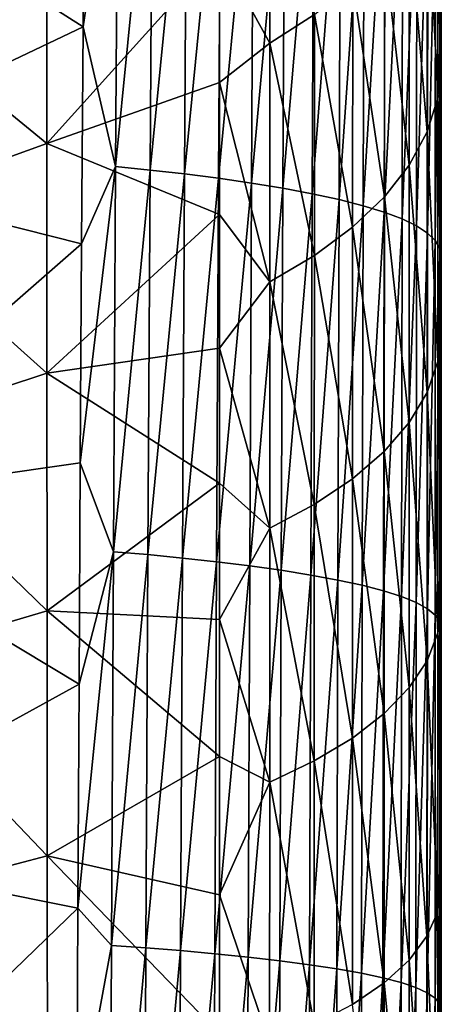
# Model space of a CAD drawing. Header units: metres. Extents: x -24 to 72, y -247 to 22.
# Tile 397 of 573: x 12.87 to 15.5, y -32.27 to -26.13. Entities that reach past the tile are written whole.
import ezdxf

# ---------------------------------------------------------------- set-up
doc = ezdxf.new("R2010")
doc.units = ezdxf.units.M
doc.layers.add('solid_509589_MEDIA_SW0001', color=7, linetype='CONTINUOUS')

msp = doc.modelspace()

# ---------------------------------------------------------------- linework, layer by layer
at = {"layer": 'solid_509589_MEDIA_SW0001'}
for points in [[(13.482642, -24.698503, 302.799866), (13.272854, -24.836906, 302.864624), (13.263446, -26.174469, 303.32785)], [(13.466872, -27.045542, 303.596161), (13.482642, -24.698503, 302.799866), (13.263446, -26.174469, 303.32785)], [(13.697098, -24.722752, 302.77301), (13.482642, -24.698503, 302.799866), (13.466872, -27.045542, 303.596161)], [(13.68192, -27.066792, 303.568481), (13.697098, -24.722752, 302.77301), (13.466872, -27.045542, 303.596161)], [(13.911746, -24.750645, 302.725922), (13.697098, -24.722752, 302.77301), (13.68192, -27.066792, 303.568481)], [(13.89732, -27.091198, 303.520264), (13.911746, -24.750645, 302.725922), (13.68192, -27.066792, 303.568481)], [(14.123205, -24.781872, 302.657898), (13.911746, -24.750645, 302.725922), (13.89732, -27.091198, 303.520264)], [(14.109719, -27.118496, 303.450836), (14.123205, -24.781872, 302.657898), (13.89732, -27.091198, 303.520264)], [(14.327876, -24.816107, 302.568726), (14.123205, -24.781872, 302.657898), (14.109719, -27.118496, 303.450836)], [(11.416509, -25.000675, 302.958405), (13.263446, -26.174469, 303.32785), (13.272854, -24.836906, 302.864624)], [(14.315531, -27.148411, 303.359955), (14.327876, -24.816107, 302.568726), (14.109719, -27.118496, 303.450836)], [(14.429801, -24.84164, 273.565643), (14.429609, -26.276625, 274.664215), (14.115116, -25.706438, 273.85025)], [(14.522456, -24.853041, 302.459076), (14.327876, -24.816107, 302.568726), (14.315531, -27.148411, 303.359955)], [(14.511441, -27.180687, 303.24826), (14.522456, -24.853041, 302.459076), (14.315531, -27.148411, 303.359955)], [(14.707788, -26.097662, 274.954803), (14.429609, -26.276625, 274.664215), (14.429801, -24.84164, 273.565643)], [(14.704086, -24.892412, 302.330261), (14.522456, -24.853041, 302.459076), (14.511441, -27.180687, 303.24826)], [(15.497263, -26.138935, 293.263672), (15.497165, -24.83712, 292.7341), (15.497416, -25.506721, 294.619476)], [(15.497198, -25.533323, 291.386993), (15.497165, -24.83712, 292.7341), (15.497263, -26.138935, 293.263672)], [(14.694553, -27.215111, 303.117065), (14.704086, -24.892412, 302.330261), (14.511441, -27.180687, 303.24826)], [(14.870336, -24.934013, 302.184235), (14.704086, -24.892412, 302.330261), (14.694553, -27.215111, 303.117065)], [(15.497416, -25.506721, 294.619476), (15.497771, -24.905312, 295.968903), (15.497886, -26.310328, 296.491791)], [(15.497886, -26.310328, 296.491791), (15.497771, -24.905312, 295.968903), (15.498421, -25.784721, 297.851105)], [(14.862376, -27.251509, 302.968353), (14.870336, -24.934013, 302.184235), (14.694553, -27.215111, 303.117065)], [(15.019177, -24.977688, 302.023376), (14.870336, -24.934013, 302.184235), (14.862376, -27.251509, 302.968353)], [(15.012815, -27.289759, 302.804474), (15.019177, -24.977688, 302.023376), (14.862376, -27.251509, 302.968353)], [(15.148996, -25.023333, 301.850189), (15.019177, -24.977688, 302.023376), (15.012815, -27.289759, 302.804474)], [(11.416509, -25.000675, 302.958405), (11.400433, -27.058908, 303.640747), (13.263446, -26.174469, 303.32785)], [(15.144173, -27.329777, 302.62793), (15.148996, -25.023333, 301.850189), (15.012815, -27.289759, 302.804474)], [(15.258629, -25.070889, 301.667389), (15.148996, -25.023333, 301.850189), (15.144173, -27.329777, 302.62793)], [(15.410987, -25.257317, 276.293488), (15.477903, -25.025434, 276.654694), (15.477887, -26.616421, 277.73999)], [(15.477887, -26.616421, 277.73999), (15.477903, -25.025434, 276.654694), (15.5, -26.11964, 277.932861)], [(15.497394, -26.244209, 290.035187), (15.497342, -25.045252, 289.498688), (15.497198, -25.533323, 291.386993)], [(15.497666, -25.802172, 288.157135), (15.497342, -25.045252, 289.498688), (15.497394, -26.244209, 290.035187)], [(15.255211, -27.371513, 302.441498), (15.258629, -25.070889, 301.667389), (15.144173, -27.329777, 302.62793)], [(15.347434, -25.120321, 301.477753), (15.258629, -25.070889, 301.667389), (15.255211, -27.371513, 302.441498)], [(15.345222, -27.414942, 302.247986), (15.347434, -25.120321, 301.477753), (15.255211, -27.371513, 302.441498)], [(15.415359, -25.171598, 301.284027), (15.347434, -25.120321, 301.477753), (15.345222, -27.414942, 302.247986)], [(15.414107, -27.460028, 302.050171), (15.415359, -25.171598, 301.284027), (15.345222, -27.414942, 302.247986)], [(15.462909, -25.224686, 301.088928), (15.415359, -25.171598, 301.284027), (15.414107, -27.460028, 302.050171)], [(15.462345, -27.506731, 301.85083), (15.462909, -25.224686, 301.088928), (15.414107, -27.460028, 302.050171)], [(15.462345, -27.506731, 301.85083), (15.490878, -25.279541, 300.894714), (15.462909, -25.224686, 301.088928)], [(15.498512, -26.23313, 284.943909), (15.498529, -25.189657, 284.387115), (15.498065, -25.455084, 286.272736)], [(15.49897, -25.982466, 283.075745), (15.498529, -25.189657, 284.387115), (15.498512, -26.23313, 284.943909)], [(15.299631, -25.482273, 275.939392), (15.410987, -25.257317, 276.293488), (15.410908, -26.829548, 277.367188)], [(15.410908, -26.829548, 277.367188), (15.410987, -25.257317, 276.293488), (15.477887, -26.616421, 277.73999)], [(15.462345, -27.506731, 301.85083), (15.490731, -27.55501, 301.652344), (15.490878, -25.279541, 300.894714)], [(15.490878, -25.279541, 300.894714), (15.490731, -27.55501, 301.652344), (15.5, -25.998487, 300.934509)], [(15.498421, -25.784721, 297.851105), (15.49914, -25.300163, 299.204132), (15.499199, -26.804743, 299.722534)], [(15.499199, -26.804743, 299.722534), (15.49914, -25.300163, 299.204132), (15.5, -25.998487, 300.934509)], [(15.498073, -26.554718, 286.814026), (15.498065, -25.455084, 286.272736), (15.497666, -25.802172, 288.157135)], [(15.498512, -26.23313, 284.943909), (15.498065, -25.455084, 286.272736), (15.498073, -26.554718, 286.814026)], [(11.895629, -25.966867, 271.879761), (13.03667, -25.519041, 272.564087), (13.037394, -26.901184, 273.629242)], [(13.037394, -26.901184, 273.629242), (13.03667, -25.519041, 272.564087), (14.115116, -25.706438, 273.85025)], [(15.144534, -25.698606, 275.595795), (15.299631, -25.482273, 275.939392), (15.299459, -27.036087, 277.001678)], [(15.299459, -27.036087, 277.001678), (15.299631, -25.482273, 275.939392), (15.410908, -26.829548, 277.367188)], [(15.497296, -26.793936, 291.902771), (15.497198, -25.533323, 291.386993), (15.497263, -26.138935, 293.263672)], [(15.497394, -26.244209, 290.035187), (15.497198, -25.533323, 291.386993), (15.497296, -26.793936, 291.902771)], [(15.497263, -26.138935, 293.263672), (15.497416, -25.506721, 294.619476), (15.497548, -26.871851, 295.126831)], [(15.497548, -26.871851, 295.126831), (15.497416, -25.506721, 294.619476), (15.497886, -26.310328, 296.491791)], [(15.499393, -25.790722, 281.215881), (15.49973, -26.55068, 279.932251), (15.499742, -25.647751, 279.370819)], [(15.499742, -25.647751, 279.370819), (15.49973, -26.55068, 279.932251), (15.5, -26.577299, 278.228729)], [(15.499742, -25.647751, 279.370819), (15.5, -26.577299, 278.228729), (15.5, -26.11964, 277.932861)], [(13.037394, -26.901184, 273.629242), (14.115116, -25.706438, 273.85025), (14.115116, -26.519968, 274.456329)], [(14.429609, -26.276625, 274.664215), (14.115116, -26.519968, 274.456329), (14.115116, -25.706438, 273.85025)], [(14.946757, -25.904381, 275.266418), (15.144534, -25.698606, 275.595795), (15.144265, -27.234505, 276.647034)], [(15.144265, -27.234505, 276.647034), (15.144534, -25.698606, 275.595795), (15.299459, -27.036087, 277.001678)], [(15.497886, -26.310328, 296.491791), (15.498421, -25.784721, 297.851105), (15.498528, -27.252523, 298.351288)], [(15.498528, -27.252523, 298.351288), (15.498421, -25.784721, 297.851105), (15.499199, -26.804743, 299.722534)], [(15.497711, -26.960266, 288.680389), (15.497666, -25.802172, 288.157135), (15.497394, -26.244209, 290.035187)], [(15.498073, -26.554718, 286.814026), (15.497666, -25.802172, 288.157135), (15.497711, -26.960266, 288.680389)], [(15.499375, -26.74411, 281.768951), (15.499393, -25.790722, 281.215881), (15.49897, -25.982466, 283.075745)], [(15.499375, -26.74411, 281.768951), (15.49973, -26.55068, 279.932251), (15.499393, -25.790722, 281.215881)], [(14.707788, -26.097662, 274.954803), (14.946757, -25.904381, 275.266418), (14.946421, -27.423058, 276.307129)], [(14.946421, -27.423058, 276.307129), (14.946757, -25.904381, 275.266418), (15.144265, -27.234505, 276.647034)], [(11.895629, -25.966867, 271.879761), (13.037394, -26.901184, 273.629242), (11.896928, -27.312666, 272.922058)], [(15.490731, -27.55501, 301.652344), (15.5, -27.346102, 301.37616), (15.5, -25.998487, 300.934509)], [(15.498959, -26.988226, 283.617462), (15.49897, -25.982466, 283.075745), (15.498512, -26.23313, 284.943909)], [(15.499375, -26.74411, 281.768951), (15.49897, -25.982466, 283.075745), (15.498959, -26.988226, 283.617462)], [(15.499199, -26.804743, 299.722534), (15.5, -25.998487, 300.934509), (15.5, -27.346102, 301.37616)], [(14.70745, -27.60001, 275.985718), (14.429609, -26.276625, 274.664215), (14.707788, -26.097662, 274.954803)], [(14.70745, -27.60001, 275.985718), (14.707788, -26.097662, 274.954803), (14.946421, -27.423058, 276.307129)], [(15.477887, -26.616421, 277.73999), (15.5, -26.11964, 277.932861), (15.5, -26.577299, 278.228729)], [(15.497404, -27.462711, 293.757019), (15.497263, -26.138935, 293.263672), (15.497548, -26.871851, 295.126831)], [(15.497296, -26.793936, 291.902771), (15.497263, -26.138935, 293.263672), (15.497404, -27.462711, 293.757019)], [(11.400433, -27.058908, 303.640747), (13.254605, -27.526464, 303.758606), (13.263446, -26.174469, 303.32785)], [(13.466872, -27.045542, 303.596161), (13.263446, -26.174469, 303.32785), (13.254605, -27.526464, 303.758606)], [(14.429609, -26.276625, 274.664215), (14.429374, -27.763739, 275.686188), (14.115116, -26.519968, 274.456329)], [(14.70745, -27.60001, 275.985718), (14.429374, -27.763739, 275.686188), (14.429609, -26.276625, 274.664215)], [(15.497484, -27.462952, 290.538086), (15.497394, -26.244209, 290.035187), (15.497296, -26.793936, 291.902771)], [(15.497711, -26.960266, 288.680389), (15.497394, -26.244209, 290.035187), (15.497484, -27.462952, 290.538086)], [(15.498518, -27.293455, 285.471313), (15.498512, -26.23313, 284.943909), (15.498073, -26.554718, 286.814026)], [(15.498959, -26.988226, 283.617462), (15.498512, -26.23313, 284.943909), (15.498518, -27.293455, 285.471313)], [(15.497548, -26.871851, 295.126831), (15.497886, -26.310328, 296.491791), (15.498031, -27.739147, 296.975708)], [(15.498031, -27.739147, 296.975708), (15.497886, -26.310328, 296.491791), (15.498528, -27.252523, 298.351288)], [(13.037394, -26.901184, 273.629242), (14.115116, -26.519968, 274.456329), (14.115116, -27.343885, 275.033783)], [(14.429374, -27.763739, 275.686188), (14.115116, -27.343885, 275.033783), (14.115116, -26.519968, 274.456329)], [(15.477887, -26.616421, 277.73999), (15.5, -26.577299, 278.228729), (15.5, -27.037378, 278.516724)], [(15.49811, -27.671972, 287.324371), (15.498073, -26.554718, 286.814026), (15.497711, -26.960266, 288.680389)], [(15.498518, -27.293455, 285.471313), (15.498073, -26.554718, 286.814026), (15.49811, -27.671972, 287.324371)], [(15.499375, -26.74411, 281.768951), (15.499722, -27.468485, 280.468262), (15.49973, -26.55068, 279.932251)], [(15.49973, -26.55068, 279.932251), (15.499722, -27.468485, 280.468262), (15.5, -27.49971, 278.796814)], [(15.49973, -26.55068, 279.932251), (15.5, -27.49971, 278.796814), (15.5, -27.037378, 278.516724)], [(15.49973, -26.55068, 279.932251), (15.5, -27.037378, 278.516724), (15.5, -26.577299, 278.228729)], [(15.410908, -26.829548, 277.367188), (15.477887, -26.616421, 277.73999), (15.477862, -28.259651, 278.739777)], [(15.477862, -28.259651, 278.739777), (15.477887, -26.616421, 277.73999), (15.5, -27.964182, 279.069031)], [(15.477887, -26.616421, 277.73999), (15.5, -27.49971, 278.796814), (15.5, -27.964182, 279.069031)], [(15.477887, -26.616421, 277.73999), (15.5, -27.037378, 278.516724), (15.5, -27.49971, 278.796814)], [(15.499369, -27.712749, 282.295166), (15.499375, -26.74411, 281.768951), (15.498959, -26.988226, 283.617462)], [(15.499369, -27.712749, 282.295166), (15.499722, -27.468485, 280.468262), (15.499375, -26.74411, 281.768951)], [(15.299459, -27.036087, 277.001678), (15.410908, -26.829548, 277.367188), (15.410807, -28.453453, 278.356293)], [(15.410807, -28.453453, 278.356293), (15.410908, -26.829548, 277.367188), (15.477862, -28.259651, 278.739777)], [(15.497435, -28.075251, 292.383331), (15.497296, -26.793936, 291.902771), (15.497404, -27.462711, 293.757019)], [(15.497484, -27.462952, 290.538086), (15.497296, -26.793936, 291.902771), (15.497435, -28.075251, 292.383331)], [(15.498528, -27.252523, 298.351288), (15.499199, -26.804743, 299.722534), (15.499269, -28.334307, 300.199249)], [(15.499269, -28.334307, 300.199249), (15.499199, -26.804743, 299.722534), (15.5, -27.346102, 301.37616)], [(15.497404, -27.462711, 293.757019), (15.497548, -26.871851, 295.126831), (15.497717, -28.259747, 295.596252)], [(15.497717, -28.259747, 295.596252), (15.497548, -26.871851, 295.126831), (15.498031, -27.739147, 296.975708)], [(11.896928, -27.312666, 272.922058), (13.037394, -26.901184, 273.629242), (13.038248, -28.334192, 274.620514)], [(13.038248, -28.334192, 274.620514), (13.037394, -26.901184, 273.629242), (14.115116, -27.343885, 275.033783)], [(15.497791, -28.136833, 289.171082), (15.497711, -26.960266, 288.680389), (15.497484, -27.462952, 290.538086)], [(15.49811, -27.671972, 287.324371), (15.497711, -26.960266, 288.680389), (15.497791, -28.136833, 289.171082)], [(15.498962, -28.009754, 284.130768), (15.498959, -26.988226, 283.617462), (15.498518, -27.293455, 285.471313)], [(15.499369, -27.712749, 282.295166), (15.498959, -26.988226, 283.617462), (15.498962, -28.009754, 284.130768)], [(11.400433, -27.058908, 303.640747), (11.38614, -29.158028, 304.249695), (13.254605, -27.526464, 303.758606)], [(13.466872, -27.045542, 303.596161), (13.254605, -27.526464, 303.758606), (13.246349, -28.892746, 304.156647)], [(13.452716, -29.446913, 304.295197), (13.466872, -27.045542, 303.596161), (13.246349, -28.892746, 304.156647)], [(13.68192, -27.066792, 303.568481), (13.466872, -27.045542, 303.596161), (13.452716, -29.446913, 304.295197)], [(13.668213, -29.465145, 304.266785), (13.68192, -27.066792, 303.568481), (13.452716, -29.446913, 304.295197)], [(13.89732, -27.091198, 303.520264), (13.68192, -27.066792, 303.568481), (13.668213, -29.465145, 304.266785)], [(15.144265, -27.234505, 276.647034), (15.299459, -27.036087, 277.001678), (15.299249, -28.641054, 277.980286)], [(15.299249, -28.641054, 277.980286), (15.299459, -27.036087, 277.001678), (15.410807, -28.453453, 278.356293)], [(13.884191, -29.48605, 304.217621), (13.89732, -27.091198, 303.520264), (13.668213, -29.465145, 304.266785)], [(14.109719, -27.118496, 303.450836), (13.89732, -27.091198, 303.520264), (13.884191, -29.48605, 304.217621)], [(14.097337, -29.509409, 304.146942), (14.109719, -27.118496, 303.450836), (13.884191, -29.48605, 304.217621)], [(14.315531, -27.148411, 303.359955), (14.109719, -27.118496, 303.450836), (14.097337, -29.509409, 304.146942)], [(14.30409, -29.534996, 304.054626), (14.315531, -27.148411, 303.359955), (14.097337, -29.509409, 304.146942)], [(14.511441, -27.180687, 303.24826), (14.315531, -27.148411, 303.359955), (14.30409, -29.534996, 304.054626)], [(14.501135, -29.562607, 303.941162), (14.511441, -27.180687, 303.24826), (14.30409, -29.534996, 304.054626)], [(14.694553, -27.215111, 303.117065), (14.511441, -27.180687, 303.24826), (14.501135, -29.562607, 303.941162)], [(14.685545, -29.59207, 303.807983), (14.694553, -27.215111, 303.117065), (14.501135, -29.562607, 303.941162)], [(14.862376, -27.251509, 302.968353), (14.694553, -27.215111, 303.117065), (14.685545, -29.59207, 303.807983)], [(14.854782, -29.623247, 303.656952), (14.862376, -27.251509, 302.968353), (14.685545, -29.59207, 303.807983)], [(15.012815, -27.289759, 302.804474), (14.862376, -27.251509, 302.968353), (14.854782, -29.623247, 303.656952)], [(14.946421, -27.423058, 276.307129), (15.144265, -27.234505, 276.647034), (15.143941, -28.821079, 277.615479)], [(15.143941, -28.821079, 277.615479), (15.144265, -27.234505, 276.647034), (15.299249, -28.641054, 277.980286)], [(15.498031, -27.739147, 296.975708), (15.498528, -27.252523, 298.351288), (15.498658, -28.744646, 298.810822)], [(15.498658, -28.744646, 298.810822), (15.498528, -27.252523, 298.351288), (15.499269, -28.334307, 300.199249)], [(11.896928, -27.312666, 272.922058), (13.038248, -28.334192, 274.620514), (11.898413, -28.708677, 273.892273)], [(15.006682, -29.656042, 303.490417), (15.012815, -27.289759, 302.804474), (14.854782, -29.623247, 303.656952)], [(15.144173, -27.329777, 302.62793), (15.012815, -27.289759, 302.804474), (15.006682, -29.656042, 303.490417)], [(15.498547, -28.370205, 285.96875), (15.498518, -27.293455, 285.471313), (15.49811, -27.671972, 287.324371)], [(15.498962, -28.009754, 284.130768), (15.498518, -27.293455, 285.471313), (15.498547, -28.370205, 285.96875)], [(13.038248, -28.334192, 274.620514), (14.115116, -27.343885, 275.033783), (14.115116, -28.177235, 275.582397)], [(14.429374, -27.763739, 275.686188), (14.115116, -28.177235, 275.582397), (14.115116, -27.343885, 275.033783)], [(15.139478, -29.690393, 303.310974), (15.144173, -27.329777, 302.62793), (15.006682, -29.656042, 303.490417)], [(15.255211, -27.371513, 302.441498), (15.144173, -27.329777, 302.62793), (15.139478, -29.690393, 303.310974)], [(15.25185, -29.726263, 303.121307), (15.255211, -27.371513, 302.441498), (15.139478, -29.690393, 303.310974)], [(15.345222, -27.414942, 302.247986), (15.255211, -27.371513, 302.441498), (15.25185, -29.726263, 303.121307)], [(15.490731, -27.55501, 301.652344), (15.5, -28.710918, 301.784912), (15.5, -27.346102, 301.37616)], [(15.499269, -28.334307, 300.199249), (15.5, -27.346102, 301.37616), (15.5, -28.710918, 301.784912)], [(14.70745, -27.60001, 275.985718), (14.946421, -27.423058, 276.307129), (14.946018, -28.99198, 277.265991)], [(14.946018, -28.99198, 277.265991), (14.946421, -27.423058, 276.307129), (15.143941, -28.821079, 277.615479)], [(15.343025, -29.763622, 302.924286), (15.345222, -27.414942, 302.247986), (15.25185, -29.726263, 303.121307)], [(15.414107, -27.460028, 302.050171), (15.345222, -27.414942, 302.247986), (15.343025, -29.763622, 302.924286)], [(15.412849, -29.802443, 302.722778), (15.414107, -27.460028, 302.050171), (15.343025, -29.763622, 302.924286)], [(15.462345, -27.506731, 301.85083), (15.414107, -27.460028, 302.050171), (15.412849, -29.802443, 302.722778)], [(15.497582, -28.808081, 294.21344), (15.497404, -27.462711, 293.757019), (15.497717, -28.259747, 295.596252)], [(15.497435, -28.075251, 292.383331), (15.497404, -27.462711, 293.757019), (15.497582, -28.808081, 294.21344)], [(15.497613, -28.701084, 291.006805), (15.497484, -27.462952, 290.538086), (15.497435, -28.075251, 292.383331)], [(15.497791, -28.136833, 289.171082), (15.497484, -27.462952, 290.538086), (15.497613, -28.701084, 291.006805)], [(15.499369, -27.712749, 282.295166), (15.499719, -28.40073, 280.978363), (15.499722, -27.468485, 280.468262)], [(15.499722, -27.468485, 280.468262), (15.499719, -28.40073, 280.978363), (15.5, -28.430702, 279.333344)], [(15.499722, -27.468485, 280.468262), (15.5, -28.430702, 279.333344), (15.5, -27.964182, 279.069031)], [(15.499722, -27.468485, 280.468262), (15.5, -27.964182, 279.069031), (15.5, -27.49971, 278.796814)], [(11.38614, -29.158028, 304.249695), (13.246349, -28.892746, 304.156647), (13.254605, -27.526464, 303.758606)], [(15.461775, -29.84268, 302.519562), (15.462345, -27.506731, 301.85083), (15.412849, -29.802443, 302.722778)], [(15.461775, -29.84268, 302.519562), (15.490731, -27.55501, 301.652344), (15.462345, -27.506731, 301.85083)], [(15.461775, -29.84268, 302.519562), (15.49058, -29.884291, 302.317139), (15.490731, -27.55501, 301.652344)], [(15.490731, -27.55501, 301.652344), (15.49058, -29.884291, 302.317139), (15.5, -28.710918, 301.784912)], [(14.707049, -29.152216, 276.935638), (14.429374, -27.763739, 275.686188), (14.70745, -27.60001, 275.985718)], [(14.707049, -29.152216, 276.935638), (14.70745, -27.60001, 275.985718), (14.946018, -28.99198, 277.265991)], [(15.498176, -28.806423, 287.803131), (15.49811, -27.671972, 287.324371), (15.497791, -28.136833, 289.171082)], [(15.498547, -28.370205, 285.96875), (15.49811, -27.671972, 287.324371), (15.498176, -28.806423, 287.803131)], [(15.497717, -28.259747, 295.596252), (15.498031, -27.739147, 296.975708), (15.498204, -29.19142, 297.420044)], [(15.498204, -29.19142, 297.420044), (15.498031, -27.739147, 296.975708), (15.498658, -28.744646, 298.810822)], [(15.499371, -28.696198, 282.793915), (15.499369, -27.712749, 282.295166), (15.498962, -28.009754, 284.130768)], [(15.499371, -28.696198, 282.793915), (15.499719, -28.40073, 280.978363), (15.499369, -27.712749, 282.295166)], [(14.429374, -27.763739, 275.686188), (14.429097, -29.300365, 276.62793), (14.115116, -28.177235, 275.582397)], [(14.707049, -29.152216, 276.935638), (14.429097, -29.300365, 276.62793), (14.429374, -27.763739, 275.686188)], [(15.477862, -28.259651, 278.739777), (15.5, -27.964182, 279.069031), (15.5, -28.430702, 279.333344)], [(15.498982, -29.046612, 284.615082), (15.498962, -28.009754, 284.130768), (15.498547, -28.370205, 285.96875)], [(15.499371, -28.696198, 282.793915), (15.498962, -28.009754, 284.130768), (15.498982, -29.046612, 284.615082)], [(15.497611, -29.376884, 292.828003), (15.497435, -28.075251, 292.383331), (15.497582, -28.808081, 294.21344)], [(15.497613, -28.701084, 291.006805), (15.497435, -28.075251, 292.383331), (15.497611, -29.376884, 292.828003)], [(13.038248, -28.334192, 274.620514), (14.115116, -28.177235, 275.582397), (14.115116, -29.019047, 276.102051)], [(14.429097, -29.300365, 276.62793), (14.115116, -29.019047, 276.102051), (14.115116, -28.177235, 275.582397)], [(15.497904, -29.331467, 289.628571), (15.497791, -28.136833, 289.171082), (15.497613, -28.701084, 291.006805)], [(15.498176, -28.806423, 287.803131), (15.497791, -28.136833, 289.171082), (15.497904, -29.331467, 289.628571)], [(15.410807, -28.453453, 278.356293), (15.477862, -28.259651, 278.739777), (15.47783, -29.952257, 279.650299)], [(15.47783, -29.952257, 279.650299), (15.477862, -28.259651, 278.739777), (15.5, -29.36928, 279.838196)], [(15.477862, -28.259651, 278.739777), (15.5, -28.899115, 279.589752), (15.5, -29.36928, 279.838196)], [(15.477862, -28.259651, 278.739777), (15.5, -28.430702, 279.333344), (15.5, -28.899115, 279.589752)], [(15.497582, -28.808081, 294.21344), (15.497717, -28.259747, 295.596252), (15.497917, -29.67005, 296.0271)], [(15.497917, -29.67005, 296.0271), (15.497717, -28.259747, 295.596252), (15.498204, -29.19142, 297.420044)], [(11.898413, -28.708677, 273.892273), (13.038248, -28.334192, 274.620514), (13.039227, -29.815632, 275.534393)], [(13.039227, -29.815632, 275.534393), (13.038248, -28.334192, 274.620514), (14.115116, -29.019047, 276.102051)], [(15.498658, -28.744646, 298.810822), (15.499269, -28.334307, 300.199249), (15.49935, -29.888506, 300.633514)], [(15.49935, -29.888506, 300.633514), (15.499269, -28.334307, 300.199249), (15.5, -28.710918, 301.784912)], [(15.498598, -29.462942, 286.435638), (15.498547, -28.370205, 285.96875), (15.498176, -28.806423, 287.803131)], [(15.498982, -29.046612, 284.615082), (15.498547, -28.370205, 285.96875), (15.498598, -29.462942, 286.435638)], [(15.499371, -28.696198, 282.793915), (15.499721, -29.346985, 281.461914), (15.499719, -28.40073, 280.978363)], [(15.499719, -28.40073, 280.978363), (15.5, -29.36928, 279.838196), (15.5, -28.899115, 279.589752)], [(15.499719, -28.40073, 280.978363), (15.499721, -29.346985, 281.461914), (15.5, -29.36928, 279.838196)], [(15.499719, -28.40073, 280.978363), (15.5, -28.899115, 279.589752), (15.5, -28.430702, 279.333344)], [(15.299249, -28.641054, 277.980286), (15.410807, -28.453453, 278.356293), (15.410683, -30.1262, 279.257111)], [(15.410683, -30.1262, 279.257111), (15.410807, -28.453453, 278.356293), (15.47783, -29.952257, 279.650299)], [(15.143941, -28.821079, 277.615479), (15.299249, -28.641054, 277.980286), (15.298997, -30.294378, 278.871521)], [(15.298997, -30.294378, 278.871521), (15.299249, -28.641054, 277.980286), (15.410683, -30.1262, 279.257111)], [(11.898413, -28.708677, 273.892273), (13.039227, -29.815632, 275.534393), (11.900067, -30.152613, 274.786957)], [(15.49058, -29.884291, 302.317139), (15.5, -30.092983, 302.160461), (15.5, -28.710918, 301.784912)], [(15.497777, -29.958208, 291.440674), (15.497613, -28.701084, 291.006805), (15.497611, -29.376884, 292.828003)], [(15.497904, -29.331467, 289.628571), (15.497613, -28.701084, 291.006805), (15.497777, -29.958208, 291.440674)], [(15.499383, -29.694017, 283.264618), (15.499371, -28.696198, 282.793915), (15.498982, -29.046612, 284.615082)], [(15.49935, -29.888506, 300.633514), (15.5, -28.710918, 301.784912), (15.5, -30.092983, 302.160461)], [(15.499383, -29.694017, 283.264618), (15.499721, -29.346985, 281.461914), (15.499371, -28.696198, 282.793915)], [(15.498204, -29.19142, 297.420044), (15.498658, -28.744646, 298.810822), (15.498805, -30.26074, 299.229004)], [(15.498805, -30.26074, 299.229004), (15.498658, -28.744646, 298.810822), (15.49935, -29.888506, 300.633514)], [(14.946018, -28.99198, 277.265991), (15.143941, -28.821079, 277.615479), (15.143559, -30.45558, 278.497528)], [(15.143559, -30.45558, 278.497528), (15.143941, -28.821079, 277.615479), (15.298997, -30.294378, 278.871521)], [(15.497795, -30.174673, 294.632355), (15.497582, -28.808081, 294.21344), (15.497917, -29.67005, 296.0271)], [(15.497611, -29.376884, 292.828003), (15.497582, -28.808081, 294.21344), (15.497795, -30.174673, 294.632355)], [(15.498269, -29.957647, 288.249725), (15.498176, -28.806423, 287.803131), (15.497904, -29.331467, 289.628571)], [(15.498598, -29.462942, 286.435638), (15.498176, -28.806423, 287.803131), (15.498269, -29.957647, 288.249725)], [(11.38614, -29.158028, 304.249695), (13.238698, -30.273657, 304.521881), (13.246349, -28.892746, 304.156647)], [(13.452716, -29.446913, 304.295197), (13.246349, -28.892746, 304.156647), (13.238698, -30.273657, 304.521881)], [(13.039227, -29.815632, 275.534393), (14.115116, -29.019047, 276.102051), (14.115116, -29.868483, 276.592651)], [(14.429097, -29.300365, 276.62793), (14.115116, -29.868483, 276.592651), (14.115116, -29.019047, 276.102051)], [(14.707049, -29.152216, 276.935638), (14.946018, -28.99198, 277.265991), (14.945551, -30.608442, 278.139313)], [(14.945551, -30.608442, 278.139313), (14.946018, -28.99198, 277.265991), (15.143559, -30.45558, 278.497528)], [(15.499018, -30.09836, 285.069824), (15.498982, -29.046612, 284.615082), (15.498598, -29.462942, 286.435638)], [(15.499383, -29.694017, 283.264618), (15.498982, -29.046612, 284.615082), (15.499018, -30.09836, 285.069824)], [(11.38614, -29.158028, 304.249695), (11.373748, -31.297203, 304.783356), (13.238698, -30.273657, 304.521881)], [(14.706588, -30.751623, 277.800873), (14.429097, -29.300365, 276.62793), (14.707049, -29.152216, 276.935638)], [(14.706588, -30.751623, 277.800873), (14.707049, -29.152216, 276.935638), (14.945551, -30.608442, 278.139313)], [(15.497917, -29.67005, 296.0271), (15.498204, -29.19142, 297.420044), (15.498401, -30.666792, 297.824036)], [(15.498401, -30.666792, 297.824036), (15.498204, -29.19142, 297.420044), (15.498805, -30.26074, 299.229004)], [(14.429097, -29.300365, 276.62793), (14.42878, -30.883892, 277.48584), (14.115116, -29.868483, 276.592651)], [(14.706588, -30.751623, 277.800873), (14.42878, -30.883892, 277.48584), (14.429097, -29.300365, 276.62793)], [(15.498049, -30.543753, 290.052277), (15.497904, -29.331467, 289.628571), (15.497777, -29.958208, 291.440674)], [(15.498269, -29.957647, 288.249725), (15.497904, -29.331467, 289.628571), (15.498049, -30.543753, 290.052277)], [(15.499383, -29.694017, 283.264618), (15.499725, -30.306812, 281.918396), (15.499721, -29.346985, 281.461914)], [(15.499721, -29.346985, 281.461914), (15.5, -30.314535, 280.311401), (15.5, -29.841116, 280.078735)], [(15.499721, -29.346985, 281.461914), (15.499725, -30.306812, 281.918396), (15.5, -30.314535, 280.311401)], [(15.499721, -29.346985, 281.461914), (15.5, -29.841116, 280.078735), (15.5, -29.36928, 279.838196)], [(15.47783, -29.952257, 279.650299), (15.5, -29.36928, 279.838196), (15.5, -29.841116, 280.078735)], [(15.497821, -30.698458, 293.236206), (15.497611, -29.376884, 292.828003), (15.497795, -30.174673, 294.632355)], [(15.497777, -29.958208, 291.440674), (15.497611, -29.376884, 292.828003), (15.497821, -30.698458, 293.236206)], [(13.452716, -29.446913, 304.295197), (13.238698, -30.273657, 304.521881), (13.23167, -31.669086, 304.854034)], [(13.440304, -31.901379, 304.894196), (13.452716, -29.446913, 304.295197), (13.23167, -31.669086, 304.854034)], [(13.668213, -29.465145, 304.266785), (13.452716, -29.446913, 304.295197), (13.440304, -31.901379, 304.894196)], [(13.656097, -31.916576, 304.865173), (13.668213, -29.465145, 304.266785), (13.440304, -31.901379, 304.894196)], [(13.884191, -29.48605, 304.217621), (13.668213, -29.465145, 304.266785), (13.656097, -31.916576, 304.865173)], [(15.49867, -30.571238, 286.871338), (15.498598, -29.462942, 286.435638), (15.498269, -29.957647, 288.249725)], [(15.499018, -30.09836, 285.069824), (15.498598, -29.462942, 286.435638), (15.49867, -30.571238, 286.871338)], [(13.872469, -31.933971, 304.815186), (13.884191, -29.48605, 304.217621), (13.656097, -31.916576, 304.865173)], [(14.097337, -29.509409, 304.146942), (13.884191, -29.48605, 304.217621), (13.872469, -31.933971, 304.815186)], [(14.086159, -31.953392, 304.743561), (14.097337, -29.509409, 304.146942), (13.872469, -31.933971, 304.815186)], [(14.30409, -29.534996, 304.054626), (14.097337, -29.509409, 304.146942), (14.086159, -31.953392, 304.743561)], [(14.29364, -31.974655, 304.650024), (14.30409, -29.534996, 304.054626), (14.086159, -31.953392, 304.743561)], [(14.501135, -29.562607, 303.941162), (14.30409, -29.534996, 304.054626), (14.29364, -31.974655, 304.650024)], [(14.49161, -31.997601, 304.535156), (14.501135, -29.562607, 303.941162), (14.29364, -31.974655, 304.650024)], [(14.685545, -29.59207, 303.807983), (14.501135, -29.562607, 303.941162), (14.49161, -31.997601, 304.535156)], [(14.677124, -32.022099, 304.40033), (14.685545, -29.59207, 303.807983), (14.49161, -31.997601, 304.535156)], [(14.854782, -29.623247, 303.656952), (14.685545, -29.59207, 303.807983), (14.677124, -32.022099, 304.40033)], [(14.847601, -32.048046, 304.247375), (14.854782, -29.623247, 303.656952), (14.677124, -32.022099, 304.40033)], [(15.006682, -29.656042, 303.490417), (14.854782, -29.623247, 303.656952), (14.847601, -32.048046, 304.247375)], [(15.00082, -32.075371, 304.078674), (15.006682, -29.656042, 303.490417), (14.847601, -32.048046, 304.247375)], [(15.139478, -29.690393, 303.310974), (15.006682, -29.656042, 303.490417), (15.00082, -32.075371, 304.078674)], [(15.134938, -32.104023, 303.896729), (15.139478, -29.690393, 303.310974), (15.00082, -32.075371, 304.078674)], [(15.25185, -29.726263, 303.121307), (15.139478, -29.690393, 303.310974), (15.134938, -32.104023, 303.896729)], [(15.497795, -30.174673, 294.632355), (15.497917, -29.67005, 296.0271), (15.498145, -31.102406, 296.418671)], [(15.498145, -31.102406, 296.418671), (15.497917, -29.67005, 296.0271), (15.498401, -30.666792, 297.824036)], [(15.499405, -30.705772, 283.706757), (15.499383, -29.694017, 283.264618), (15.499018, -30.09836, 285.069824)], [(15.499405, -30.705772, 283.706757), (15.499725, -30.306812, 281.918396), (15.499383, -29.694017, 283.264618)], [(15.248566, -32.13398, 303.704254), (15.25185, -29.726263, 303.121307), (15.134938, -32.104023, 303.896729)], [(15.343025, -29.763622, 302.924286), (15.25185, -29.726263, 303.121307), (15.248566, -32.13398, 303.704254)], [(15.340856, -32.165215, 303.50415), (15.343025, -29.763622, 302.924286), (15.248566, -32.13398, 303.704254)], [(15.412849, -29.802443, 302.722778), (15.343025, -29.763622, 302.924286), (15.340856, -32.165215, 303.50415)], [(11.900067, -30.152613, 274.786957), (13.039227, -29.815632, 275.534393), (13.040326, -31.343069, 276.367279)], [(13.039227, -29.815632, 275.534393), (14.115116, -29.868483, 276.592651), (14.115116, -30.724596, 277.054169)], [(13.040326, -31.343069, 276.367279), (13.039227, -29.815632, 275.534393), (14.115116, -30.724596, 277.054169)], [(15.411595, -32.197701, 303.299316), (15.412849, -29.802443, 302.722778), (15.340856, -32.165215, 303.50415)], [(15.461775, -29.84268, 302.519562), (15.412849, -29.802443, 302.722778), (15.411595, -32.197701, 303.299316)], [(14.42878, -30.883892, 277.48584), (14.115116, -30.724596, 277.054169), (14.115116, -29.868483, 276.592651)], [(15.461199, -32.231396, 303.092651), (15.461775, -29.84268, 302.519562), (15.411595, -32.197701, 303.299316)], [(15.461199, -32.231396, 303.092651), (15.49058, -29.884291, 302.317139), (15.461775, -29.84268, 302.519562)], [(15.461199, -32.231396, 303.092651), (15.490425, -32.266254, 302.886627), (15.49058, -29.884291, 302.317139)], [(15.47783, -29.952257, 279.650299), (15.5, -29.841116, 280.078735), (15.5, -30.314535, 280.311401)], [(15.49058, -29.884291, 302.317139), (15.490425, -32.266254, 302.886627), (15.5, -30.092983, 302.160461)], [(15.498805, -30.26074, 299.229004), (15.49935, -29.888506, 300.633514), (15.499436, -31.466986, 301.024597)], [(15.499436, -31.466986, 301.024597), (15.49935, -29.888506, 300.633514), (15.5, -30.092983, 302.160461)], [(15.410683, -30.1262, 279.257111), (15.47783, -29.952257, 279.650299), (15.47779, -31.691372, 280.467773)], [(15.47779, -31.691372, 280.467773), (15.47783, -29.952257, 279.650299), (15.5, -31.265734, 280.752991)], [(15.47783, -29.952257, 279.650299), (15.5, -30.789446, 280.536133), (15.5, -31.265734, 280.752991)], [(15.47783, -29.952257, 279.650299), (15.5, -30.314535, 280.311401), (15.5, -30.789446, 280.536133)], [(15.497972, -31.233929, 291.839111), (15.497777, -29.958208, 291.440674), (15.497821, -30.698458, 293.236206)], [(15.498049, -30.543753, 290.052277), (15.497777, -29.958208, 291.440674), (15.497972, -31.233929, 291.839111)], [(15.498388, -31.125223, 288.663574), (15.498269, -29.957647, 288.249725), (15.498049, -30.543753, 290.052277)], [(15.49867, -30.571238, 286.871338), (15.498269, -29.957647, 288.249725), (15.498388, -31.125223, 288.663574)], [(15.298997, -30.294378, 278.871521), (15.410683, -30.1262, 279.257111), (15.410537, -31.844957, 280.065857)], [(15.410537, -31.844957, 280.065857), (15.410683, -30.1262, 279.257111), (15.47779, -31.691372, 280.467773)], [(15.490425, -32.266254, 302.886627), (15.5, -31.492506, 302.502533), (15.5, -30.092983, 302.160461)], [(15.499068, -31.16456, 285.494385), (15.499018, -30.09836, 285.069824), (15.49867, -30.571238, 286.871338)], [(15.499405, -30.705772, 283.706757), (15.499018, -30.09836, 285.069824), (15.499068, -31.16456, 285.494385)], [(15.499436, -31.466986, 301.024597), (15.5, -30.092983, 302.160461), (15.5, -31.492506, 302.502533)], [(11.900067, -30.152613, 274.786957), (13.040326, -31.343069, 276.367279), (11.901877, -31.642176, 275.60257)], [(15.498036, -31.562122, 295.013062), (15.497795, -30.174673, 294.632355), (15.498145, -31.102406, 296.418671)], [(15.497821, -30.698458, 293.236206), (15.497795, -30.174673, 294.632355), (15.498036, -31.562122, 295.013062)], [(15.498401, -30.666792, 297.824036), (15.498805, -30.26074, 299.229004), (15.498965, -31.800457, 299.605072)], [(15.498965, -31.800457, 299.605072), (15.498805, -30.26074, 299.229004), (15.499436, -31.466986, 301.024597)], [(11.373748, -31.297203, 304.783356), (13.23167, -31.669086, 304.854034), (13.238698, -30.273657, 304.521881)], [(15.143559, -30.45558, 278.497528), (15.298997, -30.294378, 278.871521), (15.298705, -31.993269, 279.671692)], [(15.298705, -31.993269, 279.671692), (15.298997, -30.294378, 278.871521), (15.410537, -31.844957, 280.065857)], [(15.499405, -30.705772, 283.706757), (15.499735, -31.279781, 282.347229), (15.499725, -30.306812, 281.918396)], [(15.499725, -30.306812, 281.918396), (15.5, -31.265734, 280.752991), (15.5, -30.789446, 280.536133)], [(15.499725, -30.306812, 281.918396), (15.499735, -31.279781, 282.347229), (15.5, -31.265734, 280.752991)], [(15.499725, -30.306812, 281.918396), (15.5, -30.789446, 280.536133), (15.5, -30.314535, 280.311401)], [(14.945551, -30.608442, 278.139313), (15.143559, -30.45558, 278.497528), (15.143124, -32.135254, 279.289398)], [(15.143124, -32.135254, 279.289398), (15.143559, -30.45558, 278.497528), (15.298705, -31.993269, 279.671692)], [(15.498219, -31.773285, 290.441559), (15.498049, -30.543753, 290.052277), (15.497972, -31.233929, 291.839111)], [(15.498388, -31.125223, 288.663574), (15.498049, -30.543753, 290.052277), (15.498219, -31.773285, 290.441559)], [(15.498761, -31.694656, 287.275299), (15.49867, -30.571238, 286.871338), (15.498388, -31.125223, 288.663574)], [(15.499068, -31.16456, 285.494385), (15.49867, -30.571238, 286.871338), (15.498761, -31.694656, 287.275299)], [(14.706588, -30.751623, 277.800873), (14.945551, -30.608442, 278.139313), (14.94502, -32.269737, 278.923401)], [(14.94502, -32.269737, 278.923401), (14.945551, -30.608442, 278.139313), (15.143124, -32.135254, 279.289398)], [(15.498059, -32.039589, 293.607269), (15.497821, -30.698458, 293.236206), (15.498036, -31.562122, 295.013062)], [(15.497972, -31.233929, 291.839111), (15.497821, -30.698458, 293.236206), (15.498059, -32.039589, 293.607269)], [(15.498145, -31.102406, 296.418671), (15.498401, -30.666792, 297.824036), (15.498615, -32.164913, 298.187042)], [(15.498615, -32.164913, 298.187042), (15.498401, -30.666792, 297.824036), (15.498965, -31.800457, 299.605072)], [(13.040326, -31.343069, 276.367279), (14.115116, -30.724596, 277.054169), (14.115116, -31.586697, 277.486633)], [(14.42878, -30.883892, 277.48584), (14.115116, -31.586697, 277.486633), (14.115116, -30.724596, 277.054169)], [(14.706066, -32.395569, 278.577789), (14.42878, -30.883892, 277.48584), (14.706588, -30.751623, 277.800873)], [(14.706066, -32.395569, 278.577789), (14.706588, -30.751623, 277.800873), (14.94502, -32.269737, 278.923401)], [(15.499435, -31.731018, 284.11969), (15.499405, -30.705772, 283.706757), (15.499068, -31.16456, 285.494385)], [(15.499435, -31.731018, 284.11969), (15.499735, -31.279781, 282.347229), (15.499405, -30.705772, 283.706757)], [(14.42878, -30.883892, 277.48584), (14.428423, -32.511703, 278.256256), (14.115116, -31.586697, 277.486633)], [(14.706066, -32.395569, 278.577789), (14.428423, -32.511703, 278.256256), (14.42878, -30.883892, 277.48584)], [(15.498036, -31.562122, 295.013062), (15.498145, -31.102406, 296.418671), (15.498395, -32.55645, 296.770386)], [(15.498395, -32.55645, 296.770386), (15.498145, -31.102406, 296.418671), (15.498615, -32.164913, 298.187042)], [(15.49853, -32.308727, 289.044006), (15.498388, -31.125223, 288.663574), (15.498219, -31.773285, 290.441559)], [(15.498761, -31.694656, 287.275299), (15.498388, -31.125223, 288.663574), (15.49853, -32.308727, 289.044006)], [(15.499132, -32.244774, 285.888214), (15.499068, -31.16456, 285.494385), (15.498761, -31.694656, 287.275299)], [(15.499435, -31.731018, 284.11969), (15.499068, -31.16456, 285.494385), (15.499132, -32.244774, 285.888214)], [(15.498195, -32.527851, 292.201477), (15.497972, -31.233929, 291.839111), (15.498059, -32.039589, 293.607269)], [(15.498219, -31.773285, 290.441559), (15.497972, -31.233929, 291.839111), (15.498195, -32.527851, 292.201477)], [(11.373748, -31.297203, 304.783356), (11.363376, -33.475601, 305.23996), (13.23167, -31.669086, 304.854034)], [(15.47779, -31.691372, 280.467773), (15.5, -31.265734, 280.752991), (15.5, -32.222176, 281.163086)], [(15.499435, -31.731018, 284.11969), (15.499749, -32.265453, 282.747864), (15.499735, -31.279781, 282.347229)], [(15.499735, -31.279781, 282.347229), (15.5, -32.222176, 281.163086), (15.5, -31.265734, 280.752991)], [(15.499735, -31.279781, 282.347229), (15.499749, -32.265453, 282.747864), (15.5, -32.222176, 281.163086)], [(11.901877, -31.642176, 275.60257), (13.040326, -31.343069, 276.367279), (13.041536, -32.91407, 277.115662)], [(13.040326, -31.343069, 276.367279), (14.115116, -31.586697, 277.486633), (14.115116, -32.454052, 277.890106)], [(13.041536, -32.91407, 277.115662), (13.040326, -31.343069, 276.367279), (14.115116, -32.454052, 277.890106)], [(15.490425, -32.266254, 302.886627), (15.5, -32.910011, 302.810852), (15.5, -31.492506, 302.502533)], [(15.498965, -31.800457, 299.605072), (15.499436, -31.466986, 301.024597), (15.499529, -33.069393, 301.371735)], [(15.499529, -33.069393, 301.371735), (15.499436, -31.466986, 301.024597), (15.5, -31.492506, 302.502533)], [(15.499529, -33.069393, 301.371735), (15.5, -31.492506, 302.502533), (15.5, -32.910011, 302.810852)], [(14.428423, -32.511703, 278.256256), (14.115116, -32.454052, 277.890106), (14.115116, -31.586697, 277.486633)], [(15.498301, -32.970055, 295.35495), (15.498036, -31.562122, 295.013062), (15.498395, -32.55645, 296.770386)], [(15.498059, -32.039589, 293.607269), (15.498036, -31.562122, 295.013062), (15.498301, -32.970055, 295.35495)], [(11.363376, -33.475601, 305.23996), (13.225284, -33.079651, 305.152985), (13.23167, -31.669086, 304.854034)], [(11.901877, -31.642176, 275.60257), (13.041536, -32.91407, 277.115662), (11.903826, -33.175079, 276.335602)], [(13.440304, -31.901379, 304.894196), (13.23167, -31.669086, 304.854034), (13.225284, -33.079651, 305.152985)], [(15.410537, -31.844957, 280.065857), (15.47779, -31.691372, 280.467773), (15.477742, -33.474133, 281.188416)], [(15.477742, -33.474133, 281.188416), (15.47779, -31.691372, 280.467773), (15.5, -33.183205, 281.54187)], [(15.47779, -31.691372, 280.467773), (15.5, -32.222176, 281.163086), (15.5, -33.183205, 281.54187)], [(15.49887, -32.832767, 287.646942), (15.498761, -31.694656, 287.275299), (15.49853, -32.308727, 289.044006)], [(15.499132, -32.244774, 285.888214), (15.498761, -31.694656, 287.275299), (15.49887, -32.832767, 287.646942)], [(15.499474, -32.769321, 284.502869), (15.499435, -31.731018, 284.11969), (15.499132, -32.244774, 285.888214)], [(15.499474, -32.769321, 284.502869), (15.499749, -32.265453, 282.747864), (15.499435, -31.731018, 284.11969)], [(15.498415, -33.01965, 290.795837), (15.498219, -31.773285, 290.441559), (15.498195, -32.527851, 292.201477)], [(15.49853, -32.308727, 289.044006), (15.498219, -31.773285, 290.441559), (15.498415, -33.01965, 290.795837)], [(15.498615, -32.164913, 298.187042), (15.498965, -31.800457, 299.605072), (15.499135, -33.363445, 299.938354)], [(15.499135, -33.363445, 299.938354), (15.498965, -31.800457, 299.605072), (15.499529, -33.069393, 301.371735)], [(15.298705, -31.993269, 279.671692), (15.410537, -31.844957, 280.065857), (15.410369, -33.606892, 280.778778)], [(15.410369, -33.606892, 280.778778), (15.410537, -31.844957, 280.065857), (15.477742, -33.474133, 281.188416)], [(13.429766, -34.407696, 305.390442), (13.440304, -31.901379, 304.894196), (13.225284, -33.079651, 305.152985)], [(13.656097, -31.916576, 304.865173), (13.440304, -31.901379, 304.894196), (13.429766, -34.407696, 305.390442)], [(13.645696, -34.419849, 305.360931), (13.656097, -31.916576, 304.865173), (13.429766, -34.407696, 305.390442)], [(13.872469, -31.933971, 304.815186), (13.656097, -31.916576, 304.865173), (13.645696, -34.419849, 305.360931)], [(13.862268, -34.433739, 305.310303), (13.872469, -31.933971, 304.815186), (13.645696, -34.419849, 305.360931)], [(14.086159, -31.953392, 304.743561), (13.872469, -31.933971, 304.815186), (13.862268, -34.433739, 305.310303)], [(14.076284, -34.449223, 305.237915), (14.086159, -31.953392, 304.743561), (13.862268, -34.433739, 305.310303)], [(14.29364, -31.974655, 304.650024), (14.086159, -31.953392, 304.743561), (14.076284, -34.449223, 305.237915)], [(14.28427, -34.466175, 305.143494), (14.29364, -31.974655, 304.650024), (14.076284, -34.449223, 305.237915)], [(14.49161, -31.997601, 304.535156), (14.29364, -31.974655, 304.650024), (14.28427, -34.466175, 305.143494)], [(14.482943, -34.484467, 305.027588), (14.49161, -31.997601, 304.535156), (14.28427, -34.466175, 305.143494)], [(14.677124, -32.022099, 304.40033), (14.49161, -31.997601, 304.535156), (14.482943, -34.484467, 305.027588)], [(14.669351, -34.504009, 304.891479), (14.677124, -32.022099, 304.40033), (14.482943, -34.484467, 305.027588)], [(14.847601, -32.048046, 304.247375), (14.677124, -32.022099, 304.40033), (14.669351, -34.504009, 304.891479)], [(14.840881, -34.524727, 304.737061), (14.847601, -32.048046, 304.247375), (14.669351, -34.504009, 304.891479)], [(15.00082, -32.075371, 304.078674), (14.847601, -32.048046, 304.247375), (14.840881, -34.524727, 304.737061)], [(15.143124, -32.135254, 279.289398), (15.298705, -31.993269, 279.671692), (15.298375, -33.734932, 280.377045)], [(15.298375, -33.734932, 280.377045), (15.298705, -31.993269, 279.671692), (15.410369, -33.606892, 280.778778)], [(15.498321, -33.399891, 293.940613), (15.498059, -32.039589, 293.607269), (15.498301, -32.970055, 295.35495)], [(15.498195, -32.527851, 292.201477), (15.498059, -32.039589, 293.607269), (15.498321, -33.399891, 293.940613)], [(14.995262, -34.54657, 304.566589), (15.00082, -32.075371, 304.078674), (14.840881, -34.524727, 304.737061)], [(15.134938, -32.104023, 303.896729), (15.00082, -32.075371, 304.078674), (14.995262, -34.54657, 304.566589)], [(15.130583, -34.569504, 304.382599), (15.134938, -32.104023, 303.896729), (14.995262, -34.54657, 304.566589)], [(15.248566, -32.13398, 303.704254), (15.134938, -32.104023, 303.896729), (15.130583, -34.569504, 304.382599)], [(14.94502, -32.269737, 278.923401), (15.143124, -32.135254, 279.289398), (15.142633, -33.857353, 279.987488)], [(15.245377, -34.59351, 304.187805), (15.248566, -32.13398, 303.704254), (15.130583, -34.569504, 304.382599)], [(15.142633, -33.857353, 279.987488), (15.143124, -32.135254, 279.289398), (15.298375, -33.734932, 280.377045)], [(15.340856, -32.165215, 303.50415), (15.248566, -32.13398, 303.704254), (15.245377, -34.59351, 304.187805)], [(15.338723, -34.618572, 303.985046), (15.340856, -32.165215, 303.50415), (15.245377, -34.59351, 304.187805)], [(15.411595, -32.197701, 303.299316), (15.340856, -32.165215, 303.50415), (15.338723, -34.618572, 303.985046)], [(15.498395, -32.55645, 296.770386), (15.498615, -32.164913, 298.187042), (15.498842, -33.685436, 298.508362)], [(15.498842, -33.685436, 298.508362), (15.498615, -32.164913, 298.187042), (15.499135, -33.363445, 299.938354)], [(15.410351, -34.644665, 303.777344), (15.411595, -32.197701, 303.299316), (15.338723, -34.618572, 303.985046)], [(15.461199, -32.231396, 303.092651), (15.411595, -32.197701, 303.299316), (15.410351, -34.644665, 303.777344)], [(15.460623, -34.671741, 303.567566), (15.461199, -32.231396, 303.092651), (15.410351, -34.644665, 303.777344)], [(15.460623, -34.671741, 303.567566), (15.490425, -32.266254, 302.886627), (15.461199, -32.231396, 303.092651)], [(15.499749, -32.265453, 282.747864), (15.5, -33.183205, 281.54187), (15.5, -32.222176, 281.163086)], [(15.460623, -34.671741, 303.567566), (15.49027, -34.699768, 303.358368), (15.490425, -32.266254, 302.886627)], [(15.490425, -32.266254, 302.886627), (15.49027, -34.699768, 303.358368), (15.5, -32.910011, 302.810852)], [(15.499208, -33.338566, 286.250702), (15.499132, -32.244774, 285.888214), (15.49887, -32.832767, 287.646942)], [(15.499474, -32.769321, 284.502869), (15.499132, -32.244774, 285.888214), (15.499208, -33.338566, 286.250702)], [(15.499474, -32.769321, 284.502869), (15.499766, -33.263401, 283.11972), (15.499749, -32.265453, 282.747864)], [(15.499749, -32.265453, 282.747864), (15.499766, -33.263401, 283.11972), (15.5, -33.183205, 281.54187)]]:
    msp.add_3dface(points, dxfattribs=at)

doc.saveas('drawing.dxf')
